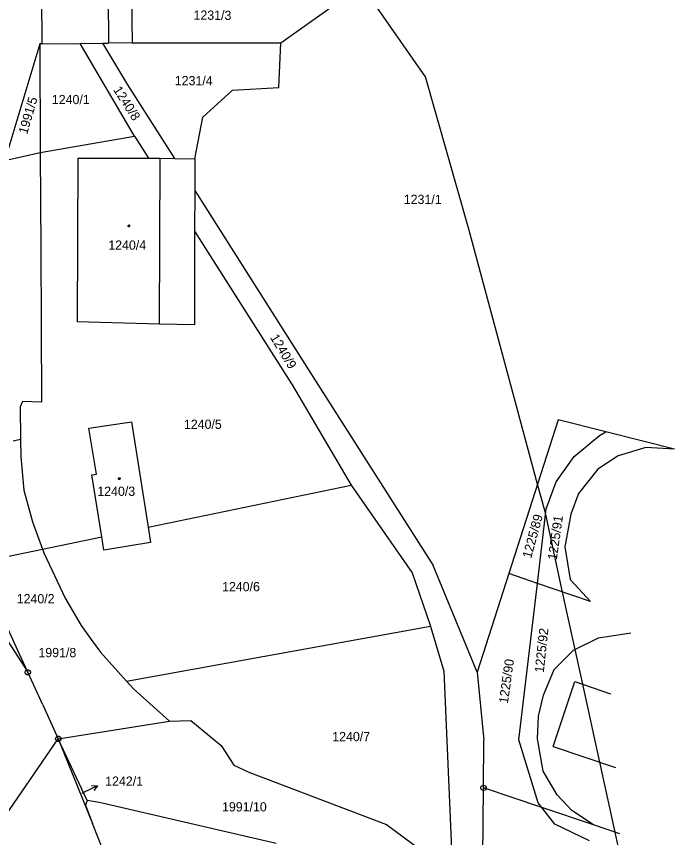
# Model space of a CAD drawing. Extents: x -806774 to -803680, y -1151731 to -1150053.
# Drawn here: x -803864.2 to -803743.2, y -1150512.4 to -1150361.4 of the extents above; entities that cross this region are included whole.
import ezdxf

# ---------------------------------------------------------------- set-up
doc = ezdxf.new("R2010")
doc.units = 0
for name, color, linetype in [('1', 7, 'Continuous'), ('11', 7, 'Continuous'), ('12', 7, 'Continuous'), ('2', 7, 'Continuous'), ('4', 7, 'Continuous'), ('5', 7, 'Continuous'), ('7', 7, 'Continuous'), ('8', 7, 'Continuous')]:
    doc.layers.add(name, color=color, linetype=linetype)

msp = doc.modelspace()

# ---------------------------------------------------------------- linework, layer by layer
at = {"layer": '1'}
for p, q in [((-803843.07, -1150350.14), (-803842.9, -1150366.29)), ((-803859.59, -1150354.3), (-803859.48, -1150366.48)), ((-803815.6, -1150366.3), (-803805.44, -1150359.09)), ((-803859.89, -1150366.48), (-803866.31, -1150387.9)), ((-803859.89, -1150366.48), (-803859.79, -1150386.4)), ((-803859.48, -1150366.48), (-803859.89, -1150366.48)), ((-803859.48, -1150366.48), (-803852.47, -1150366.4)), ((-803852.47, -1150366.4), (-803848.37, -1150366.36)), ((-803842.46, -1150383.45), (-803852.47, -1150366.4)), ((-803848.37, -1150366.36), (-803847.27, -1150366.35)), ((-803848.37, -1150366.36), (-803843.75, -1150373.97)), ((-803842.9, -1150366.29), (-803847.27, -1150366.35)), ((-803842.9, -1150366.29), (-803815.6, -1150366.3)), ((-803815.92, -1150374.45), (-803815.6, -1150366.3)), ((-803843.75, -1150373.97), (-803835.14, -1150387.53)), ((-803824.48, -1150374.97), (-803815.92, -1150374.45)), ((-803829.93, -1150379.96), (-803824.48, -1150374.97)), ((-803831.37, -1150387.58), (-803829.93, -1150379.96)), ((-803859.79, -1150386.4), (-803842.46, -1150383.45)), ((-803842.46, -1150383.45), (-803839.89, -1150387.5)), ((-803866.31, -1150387.9), (-803859.79, -1150386.4)), ((-803859.79, -1150386.4), (-803859.7, -1150404.14)), ((-803852.89, -1150387.49), (-803853, -1150417.55)), ((-803852.89, -1150387.49), (-803839.89, -1150387.5)), ((-803839.89, -1150387.5), (-803837.83, -1150387.5)), ((-803837.83, -1150387.5), (-803835.14, -1150387.53)), ((-803835.14, -1150387.53), (-803831.37, -1150387.58)), ((-803831.37, -1150387.58), (-803831.39, -1150393.44)), ((-803831.39, -1150393.44), (-803831.41, -1150400.87)), ((-803831.39, -1150393.44), (-803810.03, -1150427.07)), ((-803831.41, -1150400.87), (-803831.45, -1150418.12)), ((-803831.41, -1150400.87), (-803813.6, -1150428.95)), ((-803859.7, -1150404.14), (-803859.55, -1150432.31)), ((-803837.96, -1150417.98), (-803853, -1150417.55)), ((-803831.45, -1150418.12), (-803837.96, -1150417.98)), ((-803810.03, -1150427.07), (-803787.55, -1150462.34)), ((-803813.6, -1150428.95), (-803813.49, -1150429.13)), ((-803813.49, -1150429.13), (-803802.62, -1150447.55)), ((-803863.03, -1150432.19), (-803863.45, -1150433.16)), ((-803863.45, -1150433.16), (-803863.4, -1150439.15)), ((-803859.55, -1150432.31), (-803863.03, -1150432.19)), ((-803850.83, -1150437.12), (-803843.02, -1150435.94)), ((-803843.02, -1150435.94), (-803839.97, -1150455.32)), ((-803764.58, -1150435.6), (-803773.68, -1150463.84)), ((-803755.83, -1150437.8), (-803764.58, -1150435.6)), ((-803849.45, -1150445.54), (-803850.83, -1150437.12)), ((-803757, -1150438.42), (-803755.83, -1150437.8)), ((-803743.21, -1150440.98), (-803755.83, -1150437.8)), ((-803864.75, -1150439.43), (-803863.4, -1150439.15)), ((-803863.4, -1150439.15), (-803863.37, -1150442.39)), ((-803761.66, -1150442.3), (-803757, -1150438.42)), ((-803748.49, -1150440.65), (-803753.56, -1150442.21)), ((-803743.21, -1150440.98), (-803748.49, -1150440.65)), ((-803863.37, -1150442.39), (-803862.79, -1150448.49)), ((-803765, -1150446.97), (-803761.66, -1150442.3)), ((-803753.56, -1150442.21), (-803757.33, -1150444.66)), ((-803757.33, -1150444.66), (-803760.86, -1150449.12)), ((-803850.28, -1150445.67), (-803849.45, -1150445.54)), ((-803848.47, -1150457.09), (-803850.28, -1150445.67)), ((-803839.97, -1150455.32), (-803802.62, -1150447.55)), ((-803802.62, -1150447.55), (-803791.45, -1150463.72)), ((-803766.78, -1150451.93), (-803765, -1150446.97)), ((-803862.79, -1150448.49), (-803861.22, -1150454.33)), ((-803760.86, -1150449.12), (-803762.29, -1150452.92)), ((-803768.41, -1150465.64), (-803766.78, -1150451.93)), ((-803762.29, -1150452.92), (-803763.39, -1150458.93)), ((-803861.22, -1150454.33), (-803859.37, -1150459.36)), ((-803839.97, -1150455.32), (-803839.53, -1150458.14)), ((-803859.37, -1150459.36), (-803848.47, -1150457.09)), ((-803848.09, -1150459.52), (-803848.47, -1150457.09)), ((-803839.53, -1150458.14), (-803848.09, -1150459.52)), ((-803763.39, -1150458.93), (-803762.37, -1150464.91)), ((-803870.54, -1150461.68), (-803859.37, -1150459.36)), ((-803859.37, -1150459.36), (-803859.13, -1150460.01)), ((-803859.13, -1150460.01), (-803855.19, -1150468.33)), ((-803874.77, -1150462.41), (-803862.07, -1150481.98)), ((-803779.5, -1150481.95), (-803787.55, -1150462.34)), ((-803791.45, -1150463.72), (-803788.07, -1150473.51)), ((-803773.68, -1150463.84), (-803779.5, -1150481.95)), ((-803768.41, -1150465.64), (-803773.68, -1150463.84)), ((-803762.37, -1150464.91), (-803758.67, -1150468.96)), ((-803863.6, -1150478.64), (-803869.68, -1150465.41)), ((-803771.82, -1150494.4), (-803768.41, -1150465.64)), ((-803758.67, -1150468.96), (-803768.41, -1150465.64)), ((-803855.19, -1150468.33), (-803852.25, -1150473.4)), ((-803852.25, -1150473.4), (-803850.44, -1150475.92)), ((-803843.91, -1150483.63), (-803788.07, -1150473.51)), ((-803788.07, -1150473.51), (-803787.98, -1150473.76)), ((-803787.98, -1150473.76), (-803785.63, -1150481.77)), ((-803757.19, -1150475.67), (-803751.26, -1150474.73)), ((-803850.44, -1150475.92), (-803848.74, -1150478.29)), ((-803761.81, -1150477.93), (-803757.19, -1150475.67)), ((-803848.74, -1150478.29), (-803843.91, -1150483.63)), ((-803765.33, -1150481.48), (-803761.81, -1150477.93)), ((-803862.07, -1150481.98), (-803863.6, -1150478.64)), ((-803767.32, -1150486.17), (-803765.33, -1150481.48)), ((-803859.3, -1150487.93), (-803862.07, -1150481.98)), ((-803785.63, -1150481.77), (-803783.99, -1150518.9)), ((-803779.5, -1150481.95), (-803778.27, -1150494.45)), ((-803843.91, -1150483.63), (-803842.67, -1150485)), ((-803765.5, -1150495.59), (-803761.53, -1150483.7)), ((-803761.53, -1150483.7), (-803754.98, -1150485.91)), ((-803842.67, -1150485), (-803836.01, -1150490.97)), ((-803768.22, -1150490.04), (-803767.32, -1150486.17)), ((-803859.3, -1150487.93), (-803856.47, -1150494.21)), ((-803768.39, -1150494.19), (-803768.22, -1150490.04)), ((-803856.47, -1150494.21), (-803836.01, -1150490.97)), ((-803836.01, -1150490.97), (-803832.13, -1150490.85)), ((-803832.13, -1150490.85), (-803826.54, -1150495.44)), ((-803868.53, -1150511.63), (-803856.47, -1150494.21)), ((-803851.14, -1150505.55), (-803856.47, -1150494.21)), ((-803856.47, -1150494.21), (-803850.2, -1150509.77)), ((-803778.31, -1150503.23), (-803778.27, -1150494.45)), ((-803768.27, -1150505.95), (-803771.82, -1150494.4)), ((-803767.33, -1150500.13), (-803768.39, -1150494.19)), ((-803826.54, -1150495.44), (-803824.23, -1150499.05)), ((-803765.5, -1150495.59), (-803754.08, -1150499.46)), ((-803824.23, -1150499.05), (-803821.45, -1150500.35)), ((-803821.45, -1150500.35), (-803796.17, -1150509.97)), ((-803764.78, -1150504.51), (-803767.33, -1150500.13)), ((-803778.56, -1150522.88), (-803778.31, -1150503.23)), ((-803767.58, -1150506.84), (-803778.31, -1150503.23)), ((-803851.14, -1150505.55), (-803851.46, -1150506.38)), ((-803848.93, -1150505.9), (-803851.14, -1150505.55)), ((-803762.08, -1150507.41), (-803764.78, -1150504.51)), ((-803851.46, -1150506.38), (-803850.2, -1150509.77)), ((-803848.39, -1150506.03), (-803848.93, -1150505.9)), ((-803816.42, -1150513.42), (-803848.39, -1150506.03)), ((-803767.58, -1150506.84), (-803768.27, -1150505.95)), ((-803765.21, -1150509.89), (-803767.58, -1150506.84)), ((-803758.12, -1150510.03), (-803767.58, -1150506.84)), ((-803758.12, -1150510.03), (-803762.08, -1150507.41)), ((-803847.85, -1150515.64), (-803850.2, -1150509.77)), ((-803796.17, -1150509.97), (-803783.99, -1150518.9)), ((-803758.82, -1150512.97), (-803765.21, -1150509.89)), ((-803753.28, -1150511.66), (-803758.12, -1150510.03))]:
    msp.add_line(p, q, dxfattribs=at)
at = {"layer": '11'}
msp.add_lwpolyline([(-803753.37, -1150514.8), (-803754.12, -1150511.38), (-803756.94, -1150498.49), (-803760.07, -1150484.19), (-803761.47, -1150477.77), (-803763.78, -1150467.22), (-803766.9, -1150452.95), (-803767, -1150452.5), (-803768.38, -1150447.38), (-803781, -1150400.5), (-803789, -1150372.5), (-803804.85, -1150349.71)], dxfattribs=at)
at = {"layer": '12'}
for p, q in [((-803847.37, -1150349.05), (-803847.27, -1150366.35)), ((-803859.59, -1150354.3), (-803859.48, -1150366.48)), ((-803859.48, -1150366.48), (-803852.47, -1150366.4)), ((-803852.47, -1150366.4), (-803848.37, -1150366.36)), ((-803848.37, -1150366.36), (-803847.27, -1150366.35)), ((-803852.89, -1150387.49), (-803853, -1150417.55)), ((-803852.89, -1150387.49), (-803839.89, -1150387.5)), ((-803839.89, -1150387.5), (-803837.83, -1150387.5)), ((-803837.83, -1150387.5), (-803837.96, -1150417.98)), ((-803837.96, -1150417.98), (-803853, -1150417.55)), ((-803850.83, -1150437.12), (-803843.02, -1150435.94)), ((-803843.02, -1150435.94), (-803839.97, -1150455.32)), ((-803849.45, -1150445.54), (-803850.83, -1150437.12)), ((-803850.28, -1150445.67), (-803849.45, -1150445.54)), ((-803848.47, -1150457.09), (-803850.28, -1150445.67)), ((-803839.97, -1150455.32), (-803839.53, -1150458.14)), ((-803848.09, -1150459.52), (-803848.47, -1150457.09)), ((-803839.53, -1150458.14), (-803848.09, -1150459.52)), ((-803765.5, -1150495.59), (-803761.53, -1150483.7)), ((-803761.53, -1150483.7), (-803754.98, -1150485.91)), ((-803765.5, -1150495.59), (-803754.08, -1150499.46))]:
    msp.add_line(p, q, dxfattribs=at)
at = {"layer": '4'}
for p, q in [((-803847.37, -1150349.05), (-803847.27, -1150366.35)), ((-803837.83, -1150387.5), (-803837.96, -1150417.98))]:
    msp.add_line(p, q, dxfattribs=at)
at = {"layer": '5'}
for points in [[(-803843.51, -1150399.75), (-803843.41, -1150399.77), (-803843.36, -1150399.86), (-803843.34, -1150399.92), (-803843.36, -1150400.01), (-803843.44, -1150400.08), (-803843.51, -1150400.09), (-803843.6, -1150400.06), (-803843.66, -1150400), (-803843.68, -1150399.92), (-803843.66, -1150399.83), (-803843.58, -1150399.76)], [(-803845.07, -1150446.34), (-803845.07, -1150446.44), (-803845.15, -1150446.51), (-803845.2, -1150446.55), (-803845.3, -1150446.55), (-803845.38, -1150446.48), (-803845.41, -1150446.42), (-803845.4, -1150446.32), (-803845.35, -1150446.25), (-803845.28, -1150446.21), (-803845.18, -1150446.21), (-803845.1, -1150446.28)]]:
    msp.add_lwpolyline(points, close=True, dxfattribs=at)
at = {"layer": '7'}
for p in [(-803852.11, -1150504.2), (-803849.24, -1150502.84)]:
    msp.add_line(p, (-803851.95, -1150504.12), dxfattribs=at)
msp.add_lwpolyline([(-803850.36, -1150502.81), (-803849.24, -1150502.84), (-803849.93, -1150503.72)], dxfattribs=at)
at = {"layer": '8'}
for p, q in [((-803862.19, -1150481.98), (-803861.95, -1150481.98)), ((-803856.59, -1150494.21), (-803856.35, -1150494.21)), ((-803778.42, -1150503.19), (-803778.2, -1150503.27))]:
    msp.add_line(p, q, dxfattribs=at)
for points in [[(-803861.92, -1150481.5), (-803861.67, -1150481.68), (-803861.57, -1150481.97), (-803861.67, -1150482.26), (-803861.92, -1150482.44), (-803862.23, -1150482.44), (-803862.48, -1150482.26), (-803862.58, -1150481.97), (-803862.48, -1150481.68), (-803862.23, -1150481.5)], [(-803856.32, -1150493.73), (-803856.07, -1150493.91), (-803855.97, -1150494.2), (-803856.07, -1150494.49), (-803856.32, -1150494.67), (-803856.63, -1150494.67), (-803856.88, -1150494.49), (-803856.98, -1150494.2), (-803856.88, -1150493.91), (-803856.63, -1150493.73)], [(-803778.02, -1150502.82), (-803777.84, -1150503.07), (-803777.83, -1150503.38), (-803778.02, -1150503.62), (-803778.31, -1150503.71), (-803778.6, -1150503.62), (-803778.79, -1150503.37), (-803778.79, -1150503.06), (-803778.61, -1150502.82), (-803778.31, -1150502.72)]]:
    msp.add_lwpolyline(points, close=True, dxfattribs=at)

# ---------------------------------------------------------------- texts
at = {"layer": '2'}
for s, rotation, p in [('1231/3', 359.7029, (-803831.62, -1150362.02)), ('1231/4', 359.7029, (-803835.06, -1150374.05)), ('1240/8', 302.6363, (-803846.45, -1150374.9)), ('1991/5', 73.797, (-803862.2, -1150383.18)), ('1231/1', 359.7029, (-803792.98, -1150395.88)), ('1240/9', 300.9747, (-803817.6, -1150420.43)), ('1225/89', 74.7137, (-803769.57, -1150461.14)), ('1225/91', 81.8757, (-803764.87, -1150461.41)), ('1225/92', 83.8333, (-803767.26, -1150482.12)), ('1225/90', 81.8757, (-803773.85, -1150487.8))]:
    msp.add_text(s, height=1.7, rotation=rotation, dxfattribs=at).set_placement(p)
for s, height, p in [('1240/1', 1.7, (-803857.65, -1150377.54)), ('1240/4', 1.7, (-803847.28, -1150404.3)), ('1240/5', 1.7, (-803833.38, -1150437.23)), ('1240/3', 1.7, (-803849.3, -1150449.55)), ('1240/6', 1.7, (-803826.37, -1150467.08)), ('1991/8', 1.7, (-803860.12, -1150479.2)), ('1240/7', 1.7, (-803806.12, -1150494.64)), ('1242/1', 0.1, (-803852.09, -1150504.2)), ('1991/10', 1.7, (-803826.38, -1150507.56))]:
    msp.add_text(s, height=height, dxfattribs=at).set_placement(p)
at = {"layer": '7'}
for s, p in [('1240/2', (-803864.11, -1150469.3)), ('1242/1', (-803847.85, -1150502.84))]:
    msp.add_text(s, height=1.7, dxfattribs=at).set_placement(p)

doc.saveas('drawing.dxf')
